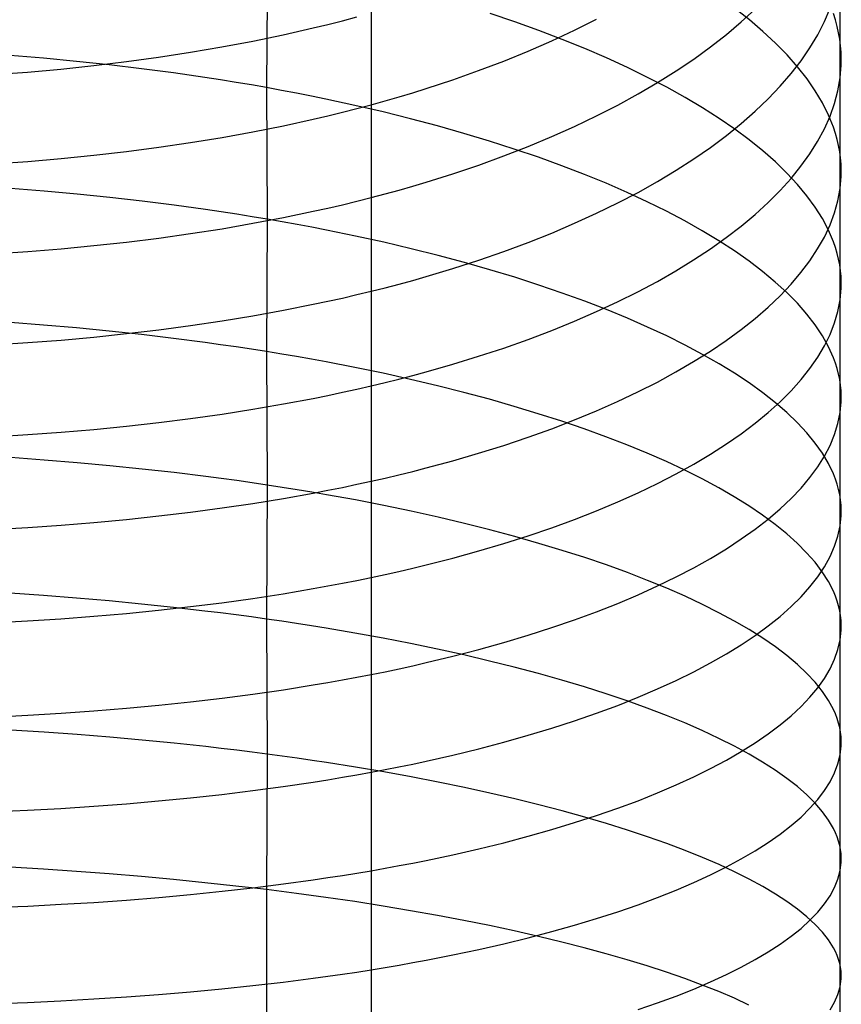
# Model space of a CAD drawing. Extents: x -383 to 1849, y -1185 to -529.
# Tile 357 of 656: x 253 to 265, y -993 to -979. Entities that reach past the tile are written whole.
import ezdxf

# ---------------------------------------------------------------- set-up
doc = ezdxf.new("R2010")
doc.units = 0
doc.layers.add('PREDEFINITO', color=7, linetype='CONTINUOUS')

msp = doc.modelspace()

# ---------------------------------------------------------------- linework, layer by layer
at = {"layer": 'PREDEFINITO'}
for p, q in [((265.286, -976.03, 655.637), (265.286, -979.225, 657.137)), ((257.053, -978.046, 670.243), (257.043, -979.921, 670.972)), ((258.545, -978.769, 641.791), (258.546, -980.09, 642.508)), ((260.614, -978.975, 667.872), (260.257, -978.854, 668.185)), ((263.986, -978.948, 662.67), (263.776, -978.784, 663.083)), ((263.87, -978.976, 649.14), (264.071, -978.792, 649.55)), ((265.066, -978.971, 653.28), (265.147, -978.78, 653.723)), ((265.225, -978.948, 657.811), (265.196, -978.856, 658.034)), ((257.712, -979.063, 641.544), (257.924, -979.012, 641.653)), ((257.924, -979.012, 641.653), (258.133, -978.959, 641.766)), ((258.133, -978.959, 641.766), (258.34, -978.904, 641.882)), ((260.96, -979.099, 667.549), (260.614, -978.975, 667.872)), ((261.471, -979.096, 645.054), (261.787, -978.938, 645.394)), ((263.656, -979.157, 648.735), (263.87, -978.976, 649.14)), ((264.181, -979.114, 662.252), (263.986, -978.948, 662.67)), ((264.97, -979.16, 652.839), (265.066, -978.971, 653.28)), ((265.25, -979.04, 657.587), (265.225, -978.948, 657.811)), ((257.283, -979.161, 641.335), (257.712, -979.063, 641.544)), ((261.296, -979.227, 667.214), (260.96, -979.099, 667.549)), ((261.144, -979.249, 644.723), (261.471, -979.096, 645.054)), ((264.362, -979.282, 661.827), (264.181, -979.114, 662.252)), ((265.27, -979.133, 657.362), (265.25, -979.04, 657.587)), ((265.286, -979.225, 657.137), (265.27, -979.133, 657.362)), ((256.401, -979.336, 640.956), (256.845, -979.252, 641.139)), ((256.845, -979.252, 641.139), (257.283, -979.161, 641.335)), ((260.804, -979.397, 644.403), (261.144, -979.249, 644.723)), ((261.62, -979.359, 666.87), (261.296, -979.227, 667.214)), ((263.428, -979.335, 648.337), (263.656, -979.157, 648.735)), ((264.528, -979.451, 661.399), (264.362, -979.282, 661.827)), ((264.857, -979.348, 652.4), (264.97, -979.16, 652.839)), ((265.298, -979.318, 656.912), (265.286, -979.225, 657.137)), ((265.286, -979.225, 657.137), (265.286, -980.843, 657.842)), ((255.491, -979.484, 640.631), (255.949, -979.413, 640.787)), ((255.949, -979.413, 640.787), (256.401, -979.336, 640.956)), ((260.454, -979.54, 644.093), (260.804, -979.397, 644.403)), ((261.933, -979.494, 666.516), (261.62, -979.359, 666.87)), ((263.186, -979.51, 647.945), (263.428, -979.335, 648.337)), ((264.73, -979.535, 651.965), (264.857, -979.348, 652.4)), ((265.305, -979.411, 656.687), (265.298, -979.318, 656.912)), ((265.308, -979.503, 656.462), (265.305, -979.411, 656.687)), ((253.833, -979.497, 672.039), (253.354, -979.457, 672.133)), ((254.308, -979.543, 671.931), (253.833, -979.497, 672.039)), ((254.779, -979.593, 671.808), (254.308, -979.543, 671.931)), ((254.557, -979.604, 640.358), (255.027, -979.547, 640.488)), ((255.027, -979.547, 640.488), (255.491, -979.484, 640.631)), ((260.093, -979.677, 643.793), (260.454, -979.54, 644.093)), ((262.234, -979.632, 666.153), (261.933, -979.494, 666.516)), ((262.932, -979.681, 647.561), (263.186, -979.51, 647.945)), ((264.679, -979.622, 660.965), (264.528, -979.451, 661.399)), ((264.587, -979.72, 651.533), (264.73, -979.535, 651.965)), ((265.307, -979.596, 656.237), (265.308, -979.503, 656.462)), ((253.123, -979.733, 640.049), (253.605, -979.697, 640.139)), ((253.605, -979.697, 640.139), (254.083, -979.654, 640.242)), ((254.083, -979.654, 640.242), (254.557, -979.604, 640.358)), ((255.244, -979.649, 671.671), (254.779, -979.593, 671.808)), ((255.704, -979.709, 671.518), (255.244, -979.649, 671.671)), ((256.157, -979.775, 671.351), (255.704, -979.709, 671.518)), ((259.722, -979.809, 643.506), (260.093, -979.677, 643.793)), ((262.523, -979.773, 665.78), (262.234, -979.632, 666.153)), ((262.665, -979.848, 647.184), (262.932, -979.681, 647.561)), ((264.429, -979.902, 651.105), (264.587, -979.72, 651.533)), ((264.815, -979.794, 660.528), (264.679, -979.622, 660.965)), ((265.292, -979.781, 655.786), (265.307, -979.596, 656.237)), ((256.381, -979.809, 671.262), (256.157, -979.775, 671.351)), ((256.604, -979.845, 671.169), (256.381, -979.809, 671.262)), ((256.824, -979.882, 671.072), (256.604, -979.845, 671.169)), ((259.34, -979.935, 643.23), (259.722, -979.809, 643.506)), ((262.385, -980.012, 646.814), (262.665, -979.848, 647.184)), ((262.799, -979.916, 665.4), (262.523, -979.773, 665.78)), ((264.934, -979.967, 660.087), (264.815, -979.794, 660.528)), ((265.26, -979.965, 655.335), (265.292, -979.781, 655.786)), ((257.043, -979.921, 670.972), (256.824, -979.882, 671.072)), ((257.259, -979.96, 670.868), (257.043, -979.921, 670.972)), ((257.043, -979.921, 670.972), (257.052, -981.813, 671.655)), ((257.474, -980.001, 670.76), (257.259, -979.96, 670.868)), ((257.687, -980.043, 670.648), (257.474, -980.001, 670.76)), ((258.948, -980.054, 642.967), (259.145, -979.995, 643.097)), ((259.145, -979.995, 643.097), (259.34, -979.935, 643.23)), ((263.063, -980.063, 665.012), (262.799, -979.916, 665.4)), ((264.257, -980.083, 650.681), (264.429, -979.902, 651.105)), ((265.038, -980.141, 659.642), (264.934, -979.967, 660.087)), ((265.211, -980.149, 654.885), (265.26, -979.965, 655.335)), ((257.897, -980.086, 670.533), (257.687, -980.043, 670.648)), ((258.312, -980.176, 670.293), (257.897, -980.086, 670.533)), ((258.546, -980.09, 642.508), (258.546, -981.425, 643.197)), ((258.546, -980.168, 642.716), (258.748, -980.112, 642.84)), ((258.748, -980.112, 642.84), (258.948, -980.054, 642.967)), ((262.093, -980.172, 646.453), (262.385, -980.012, 646.814)), ((263.314, -980.212, 664.616), (263.063, -980.063, 665.012)), ((264.071, -980.261, 650.262), (264.257, -980.083, 650.681)), ((265.125, -980.316, 659.195), (265.038, -980.141, 659.642)), ((257.925, -980.325, 642.364), (258.134, -980.274, 642.478)), ((258.134, -980.274, 642.478), (258.341, -980.222, 642.595)), ((258.718, -980.27, 670.039), (258.312, -980.176, 670.293)), ((258.341, -980.222, 642.595), (258.546, -980.168, 642.716)), ((259.115, -980.369, 669.772), (258.718, -980.27, 670.039)), ((261.788, -980.327, 646.101), (262.093, -980.172, 646.453)), ((263.551, -980.363, 664.213), (263.314, -980.212, 664.616)), ((263.87, -980.437, 649.849), (264.071, -980.261, 650.262)), ((265.146, -980.332, 654.437), (265.211, -980.149, 654.885)), ((257.284, -980.468, 642.043), (257.713, -980.374, 642.254)), ((257.713, -980.374, 642.254), (257.925, -980.325, 642.364)), ((259.502, -980.472, 669.491), (259.115, -980.369, 669.772)), ((261.472, -980.478, 645.759), (261.788, -980.327, 646.101)), ((263.775, -980.517, 663.803), (263.551, -980.363, 664.213)), ((265.065, -980.514, 653.99), (265.146, -980.332, 654.437)), ((265.196, -980.491, 658.746), (265.125, -980.316, 659.195)), ((256.403, -980.636, 641.66), (256.847, -980.555, 641.845)), ((256.847, -980.555, 641.845), (257.284, -980.468, 642.043)), ((259.88, -980.579, 669.199), (259.502, -980.472, 669.491)), ((261.144, -980.625, 645.425), (261.472, -980.478, 645.759)), ((263.656, -980.61, 649.441), (263.87, -980.437, 649.849)), ((263.984, -980.672, 663.387), (263.775, -980.517, 663.803)), ((264.968, -980.694, 653.545), (265.065, -980.514, 653.99)), ((265.225, -980.579, 658.521), (265.196, -980.491, 658.746)), ((255.493, -980.777, 641.331), (255.951, -980.71, 641.489)), ((255.951, -980.71, 641.489), (256.403, -980.636, 641.66)), ((260.248, -980.69, 668.895), (259.88, -980.579, 669.199)), ((260.605, -980.804, 668.579), (260.248, -980.69, 668.895)), ((260.805, -980.766, 645.102), (261.144, -980.625, 645.425)), ((263.428, -980.78, 649.039), (263.656, -980.61, 649.441)), ((264.18, -980.83, 662.966), (263.984, -980.672, 663.387)), ((264.856, -980.874, 653.103), (264.968, -980.694, 653.545)), ((265.25, -980.667, 658.295), (265.225, -980.579, 658.521)), ((265.27, -980.755, 658.069), (265.25, -980.667, 658.295)), ((254.561, -980.892, 641.056), (255.03, -980.838, 641.187)), ((255.03, -980.838, 641.187), (255.493, -980.777, 641.331)), ((260.455, -980.902, 644.79), (260.805, -980.766, 645.102)), ((260.952, -980.923, 668.252), (260.605, -980.804, 668.579)), ((263.186, -980.947, 648.644), (263.428, -980.78, 649.039)), ((264.361, -980.989, 662.539), (264.18, -980.83, 662.966)), ((265.286, -980.843, 657.842), (265.27, -980.755, 658.069)), ((265.298, -980.932, 657.615), (265.286, -980.843, 657.842)), ((265.286, -980.843, 657.842), (265.286, -982.471, 658.524)), ((253.128, -981.016, 640.744), (253.61, -980.981, 640.834)), ((253.61, -980.981, 640.834), (254.087, -980.94, 640.938)), ((254.087, -980.94, 640.938), (254.561, -980.892, 641.056)), ((260.094, -981.034, 644.489), (260.455, -980.902, 644.79)), ((261.288, -981.044, 667.915), (260.952, -980.923, 668.252)), ((262.932, -981.11, 648.256), (263.186, -980.947, 648.644)), ((264.527, -981.15, 662.107), (264.361, -980.989, 662.539)), ((264.728, -981.052, 652.664), (264.856, -980.874, 653.103)), ((265.305, -981.02, 657.388), (265.298, -980.932, 657.615)), ((259.722, -981.159, 644.199), (260.094, -981.034, 644.489)), ((261.613, -981.169, 667.567), (261.288, -981.044, 667.915)), ((262.665, -981.271, 647.876), (262.932, -981.11, 648.256)), ((264.586, -981.228, 652.229), (264.728, -981.052, 652.664)), ((265.308, -981.108, 657.161), (265.305, -981.02, 657.388)), ((265.307, -981.196, 656.934), (265.308, -981.108, 657.161)), ((259.145, -981.337, 643.787), (259.34, -981.279, 643.921)), ((259.34, -981.279, 643.921), (259.722, -981.159, 644.199)), ((261.926, -981.297, 667.21), (261.613, -981.169, 667.567)), ((262.385, -981.427, 647.504), (262.665, -981.271, 647.876)), ((264.428, -981.402, 651.797), (264.586, -981.228, 652.229)), ((264.678, -981.312, 661.67), (264.527, -981.15, 662.107)), ((265.292, -981.372, 656.48), (265.307, -981.196, 656.934)), ((253.842, -981.411, 672.73), (253.363, -981.372, 672.825)), ((254.317, -981.455, 672.621), (253.842, -981.411, 672.73)), ((258.748, -981.448, 643.527), (258.948, -981.394, 643.655)), ((258.948, -981.394, 643.655), (259.145, -981.337, 643.787)), ((262.227, -981.428, 666.844), (261.926, -981.297, 667.21)), ((264.256, -981.575, 651.37), (264.428, -981.402, 651.797)), ((264.813, -981.475, 661.23), (264.678, -981.312, 661.67)), ((265.26, -981.547, 656.026), (265.292, -981.372, 656.48)), ((254.788, -981.503, 672.497), (254.317, -981.455, 672.621)), ((255.253, -981.555, 672.359), (254.788, -981.503, 672.497)), ((255.713, -981.613, 672.205), (255.253, -981.555, 672.359)), ((258.134, -981.604, 643.163), (258.341, -981.553, 643.281)), ((258.341, -981.553, 643.281), (258.546, -981.502, 643.403)), ((258.546, -981.425, 643.197), (258.546, -982.773, 643.86)), ((258.546, -981.502, 643.403), (258.748, -981.448, 643.527)), ((262.093, -981.579, 647.14), (262.385, -981.427, 647.504)), ((262.517, -981.562, 666.468), (262.227, -981.428, 666.844)), ((262.794, -981.699, 666.085), (262.517, -981.562, 666.468)), ((264.933, -981.639, 660.785), (264.813, -981.475, 661.23)), ((265.211, -981.722, 655.572), (265.26, -981.547, 656.026)), ((256.166, -981.675, 672.036), (255.713, -981.613, 672.205)), ((256.391, -981.708, 671.947), (256.166, -981.675, 672.036)), ((257.284, -981.789, 642.724), (257.714, -981.699, 642.937)), ((257.714, -981.699, 642.937), (257.925, -981.652, 643.048)), ((257.925, -981.652, 643.048), (258.134, -981.604, 643.163)), ((261.788, -981.728, 646.785), (262.093, -981.579, 647.14)), ((263.058, -981.838, 665.693), (262.794, -981.699, 666.085)), ((264.069, -981.744, 650.948), (264.256, -981.575, 651.37)), ((265.037, -981.804, 660.338), (264.933, -981.639, 660.785)), ((256.613, -981.742, 671.853), (256.391, -981.708, 671.947)), ((256.834, -981.777, 671.756), (256.613, -981.742, 671.853)), ((257.052, -981.813, 671.655), (256.834, -981.777, 671.756)), ((256.847, -981.872, 642.525), (257.284, -981.789, 642.724)), ((257.052, -981.813, 671.655), (257.043, -983.717, 672.309)), ((257.269, -981.85, 671.55), (257.052, -981.813, 671.655)), ((261.472, -981.872, 646.439), (261.788, -981.728, 646.785)), ((263.309, -981.979, 665.293), (263.058, -981.838, 665.693)), ((263.869, -981.912, 650.531), (264.069, -981.744, 650.948)), ((265.124, -981.97, 659.888), (265.037, -981.804, 660.338)), ((265.146, -981.896, 655.12), (265.211, -981.722, 655.572)), ((255.951, -982.019, 642.166), (256.403, -981.949, 642.339)), ((256.403, -981.949, 642.339), (256.847, -981.872, 642.525)), ((257.484, -981.889, 671.442), (257.269, -981.85, 671.55)), ((257.696, -981.929, 671.329), (257.484, -981.889, 671.442)), ((257.907, -981.97, 671.214), (257.696, -981.929, 671.329)), ((258.321, -982.055, 670.972), (257.907, -981.97, 671.214)), ((261.144, -982.012, 646.103), (261.472, -981.872, 646.439)), ((263.546, -982.123, 664.887), (263.309, -981.979, 665.293)), ((263.654, -982.077, 650.12), (263.869, -981.912, 650.531)), ((265.065, -982.069, 654.67), (265.146, -981.896, 655.12)), ((265.195, -982.137, 659.435), (265.124, -981.97, 659.888)), ((255.03, -982.142, 641.861), (255.493, -982.084, 642.007)), ((255.493, -982.084, 642.007), (255.951, -982.019, 642.166)), ((258.727, -982.144, 670.716), (258.321, -982.055, 670.972)), ((260.805, -982.147, 645.778), (261.144, -982.012, 646.103)), ((263.426, -982.239, 649.715), (263.654, -982.077, 650.12)), ((263.771, -982.269, 664.474), (263.546, -982.123, 664.887)), ((264.968, -982.241, 654.222), (265.065, -982.069, 654.67)), ((253.61, -982.278, 641.506), (254.088, -982.239, 641.611)), ((254.088, -982.239, 641.611), (254.561, -982.193, 641.729)), ((254.561, -982.193, 641.729), (255.03, -982.142, 641.861)), ((259.124, -982.237, 670.448), (258.727, -982.144, 670.716)), ((259.511, -982.334, 670.166), (259.124, -982.237, 670.448)), ((260.455, -982.277, 645.463), (260.805, -982.147, 645.778)), ((263.185, -982.398, 649.317), (263.426, -982.239, 649.715)), ((263.981, -982.416, 664.054), (263.771, -982.269, 664.474)), ((264.856, -982.412, 653.776), (264.968, -982.241, 654.222)), ((265.224, -982.22, 659.208), (265.195, -982.137, 659.435)), ((265.249, -982.304, 658.98), (265.224, -982.22, 659.208)), ((253.129, -982.311, 641.415), (253.61, -982.278, 641.506)), ((259.889, -982.435, 669.872), (259.511, -982.334, 670.166)), ((259.722, -982.522, 644.867), (260.094, -982.402, 645.159)), ((260.094, -982.402, 645.159), (260.455, -982.277, 645.463)), ((262.931, -982.554, 648.925), (263.185, -982.398, 649.317)), ((264.728, -982.581, 653.333), (264.856, -982.412, 653.776)), ((265.27, -982.387, 658.753), (265.249, -982.304, 658.98)), ((265.286, -982.471, 658.524), (265.27, -982.387, 658.753)), ((259.34, -982.637, 644.586), (259.722, -982.522, 644.867)), ((260.256, -982.54, 669.566), (259.889, -982.435, 669.872)), ((260.613, -982.648, 669.249), (260.256, -982.54, 669.566)), ((264.177, -982.565, 663.629), (263.981, -982.416, 664.054)), ((265.297, -982.555, 658.296), (265.286, -982.471, 658.524)), ((265.286, -982.471, 658.524), (265.286, -985.773, 659.77)), ((258.948, -982.746, 644.319), (259.145, -982.692, 644.451)), ((259.145, -982.692, 644.451), (259.34, -982.637, 644.586)), ((260.96, -982.76, 668.92), (260.613, -982.648, 669.249)), ((262.663, -982.707, 648.542), (262.931, -982.554, 648.925)), ((264.358, -982.716, 663.199), (264.177, -982.565, 663.629)), ((264.585, -982.749, 652.895), (264.728, -982.581, 653.333)), ((265.305, -982.638, 658.067), (265.297, -982.555, 658.296)), ((265.308, -982.722, 657.838), (265.305, -982.638, 658.067)), ((258.546, -982.773, 643.86), (258.546, -984.134, 644.497)), ((258.546, -982.849, 644.064), (258.748, -982.798, 644.19)), ((258.748, -982.798, 644.19), (258.948, -982.746, 644.319)), ((261.295, -982.875, 668.581), (260.96, -982.76, 668.92)), ((262.384, -982.856, 648.167), (262.663, -982.707, 648.542)), ((264.525, -982.869, 662.763), (264.358, -982.716, 663.199)), ((264.428, -982.914, 652.46), (264.585, -982.749, 652.895)), ((265.292, -982.972, 657.151), (265.307, -982.805, 657.609)), ((265.307, -982.805, 657.609), (265.308, -982.722, 657.838)), ((257.925, -982.992, 643.707), (258.134, -982.946, 643.822)), ((258.134, -982.946, 643.822), (258.341, -982.898, 643.942)), ((258.341, -982.898, 643.942), (258.546, -982.849, 644.064)), ((261.62, -982.992, 668.232), (261.295, -982.875, 668.581)), ((262.091, -983.001, 647.8), (262.384, -982.856, 648.167)), ((264.256, -983.078, 652.029), (264.428, -982.914, 652.46)), ((264.676, -983.022, 662.323), (264.525, -982.869, 662.763)), ((265.26, -983.139, 656.694), (265.292, -982.972, 657.151)), ((257.284, -983.122, 643.38), (257.713, -983.037, 643.594)), ((257.713, -983.037, 643.594), (257.925, -982.992, 643.707)), ((261.932, -983.113, 667.873), (261.62, -982.992, 668.232)), ((261.787, -983.142, 647.442), (262.091, -983.001, 647.8)), ((262.233, -983.237, 667.504), (261.932, -983.113, 667.873)), ((264.069, -983.24, 651.603), (264.256, -983.078, 652.029)), ((264.812, -983.177, 661.879), (264.676, -983.022, 662.323)), ((256.403, -983.275, 642.991), (256.847, -983.202, 643.179)), ((256.847, -983.202, 643.179), (257.284, -983.122, 643.38)), ((261.471, -983.28, 647.093), (261.787, -983.142, 647.442)), ((262.522, -983.363, 667.127), (262.233, -983.237, 667.504)), ((263.869, -983.399, 651.183), (264.069, -983.24, 651.603)), ((264.932, -983.333, 661.431), (264.812, -983.177, 661.879)), ((265.211, -983.305, 656.237), (265.26, -983.139, 656.694)), ((253.837, -983.336, 673.394), (253.358, -983.299, 673.489)), ((254.311, -983.377, 673.283), (253.837, -983.336, 673.394)), ((254.781, -983.423, 673.158), (254.311, -983.377, 673.283)), ((255.03, -983.458, 642.51), (255.493, -983.403, 642.657)), ((255.493, -983.403, 642.657), (255.951, -983.342, 642.818)), ((255.951, -983.342, 642.818), (256.403, -983.275, 642.991)), ((261.143, -983.413, 646.755), (261.471, -983.28, 647.093)), ((262.799, -983.492, 666.741), (262.522, -983.363, 667.127)), ((263.654, -983.556, 650.769), (263.869, -983.399, 651.183)), ((265.036, -983.489, 660.98), (264.932, -983.333, 661.431)), ((265.146, -983.47, 655.781), (265.211, -983.305, 656.237)), ((254.087, -983.55, 642.258), (254.561, -983.507, 642.377)), ((254.561, -983.507, 642.377), (255.03, -983.458, 642.51)), ((255.246, -983.473, 673.019), (254.781, -983.423, 673.158)), ((255.705, -983.527, 672.864), (255.246, -983.473, 673.019)), ((256.158, -983.586, 672.694), (255.705, -983.527, 672.864)), ((260.454, -983.665, 646.109), (260.804, -983.541, 646.426)), ((260.804, -983.541, 646.426), (261.143, -983.413, 646.755)), ((263.062, -983.623, 666.347), (262.799, -983.492, 666.741)), ((265.124, -983.646, 660.527), (265.036, -983.489, 660.98)), ((265.065, -983.634, 655.327), (265.146, -983.47, 655.781)), ((253.128, -983.619, 642.061), (253.61, -983.587, 642.153)), ((253.61, -983.587, 642.153), (254.087, -983.55, 642.258)), ((256.382, -983.617, 672.603), (256.158, -983.586, 672.694)), ((256.605, -983.649, 672.509), (256.382, -983.617, 672.603)), ((256.825, -983.682, 672.411), (256.605, -983.649, 672.509)), ((257.043, -983.717, 672.309), (256.825, -983.682, 672.411)), ((260.093, -983.784, 645.803), (260.454, -983.665, 646.109)), ((263.313, -983.756, 665.946), (263.062, -983.623, 666.347)), ((263.426, -983.71, 650.361), (263.654, -983.556, 650.769)), ((264.969, -983.798, 654.875), (265.065, -983.634, 655.327)), ((265.195, -983.804, 660.071), (265.124, -983.646, 660.527)), ((257.26, -983.752, 672.204), (257.043, -983.717, 672.309)), ((257.043, -983.717, 672.309), (257.053, -985.635, 672.917)), ((257.475, -983.789, 672.094), (257.26, -983.752, 672.204)), ((257.687, -983.826, 671.982), (257.475, -983.789, 672.094)), ((257.898, -983.865, 671.865), (257.687, -983.826, 671.982)), ((259.722, -983.899, 645.508), (260.093, -983.784, 645.803)), ((263.185, -983.861, 649.959), (263.426, -983.71, 650.361)), ((263.55, -983.891, 665.537), (263.313, -983.756, 665.946)), ((264.856, -983.96, 654.426), (264.969, -983.798, 654.875)), ((265.224, -983.883, 659.842), (265.195, -983.804, 660.071)), ((258.312, -983.945, 671.621), (257.898, -983.865, 671.865)), ((258.718, -984.029, 671.364), (258.312, -983.945, 671.621)), ((259.34, -984.008, 645.226), (259.722, -983.899, 645.508)), ((262.931, -984.009, 649.565), (263.185, -983.861, 649.959)), ((263.774, -984.029, 665.122), (263.55, -983.891, 665.537)), ((264.729, -984.12, 653.98), (264.856, -983.96, 654.426)), ((265.249, -983.962, 659.613), (265.224, -983.883, 659.842)), ((265.27, -984.041, 659.383), (265.249, -983.962, 659.613)), ((259.114, -984.117, 671.093), (258.718, -984.029, 671.364)), ((258.947, -984.111, 644.956), (259.145, -984.06, 645.089)), ((259.145, -984.06, 645.089), (259.34, -984.008, 645.226)), ((262.663, -984.154, 649.179), (262.931, -984.009, 649.565)), ((263.984, -984.168, 664.7), (263.774, -984.029, 665.122)), ((265.286, -984.12, 659.153), (265.27, -984.041, 659.383)), ((258.341, -984.256, 644.576), (258.546, -984.209, 644.699)), ((258.546, -984.134, 644.497), (258.546, -985.506, 645.107)), ((258.546, -984.209, 644.699), (258.748, -984.161, 644.826)), ((258.748, -984.161, 644.826), (258.947, -984.111, 644.956)), ((259.502, -984.209, 670.81), (259.114, -984.117, 671.093)), ((259.879, -984.304, 670.514), (259.502, -984.209, 670.81)), ((262.384, -984.296, 648.801), (262.663, -984.154, 649.179)), ((264.179, -984.308, 664.273), (263.984, -984.168, 664.7)), ((264.586, -984.279, 653.537), (264.729, -984.12, 653.98)), ((265.298, -984.199, 658.923), (265.286, -984.12, 659.153)), ((265.305, -984.278, 658.693), (265.298, -984.199, 658.923)), ((257.284, -984.469, 644.01), (257.713, -984.389, 644.226)), ((257.713, -984.389, 644.226), (257.925, -984.346, 644.339)), ((257.925, -984.346, 644.339), (258.134, -984.302, 644.456)), ((258.134, -984.302, 644.456), (258.341, -984.256, 644.576)), ((260.247, -984.403, 670.206), (259.879, -984.304, 670.514)), ((262.091, -984.434, 648.431), (262.384, -984.296, 648.801)), ((264.36, -984.451, 663.84), (264.179, -984.308, 664.273)), ((264.429, -984.437, 653.099), (264.586, -984.279, 653.537)), ((265.308, -984.357, 658.462), (265.305, -984.278, 658.693)), ((265.307, -984.437, 658.232), (265.308, -984.357, 658.462)), ((256.847, -984.545, 643.807), (257.284, -984.469, 644.01)), ((260.604, -984.505, 669.886), (260.247, -984.403, 670.206)), ((260.951, -984.61, 669.555), (260.604, -984.505, 669.886)), ((261.787, -984.568, 648.07), (262.091, -984.434, 648.431)), ((264.257, -984.592, 652.665), (264.429, -984.437, 653.099)), ((264.527, -984.594, 663.402), (264.36, -984.451, 663.84)), ((265.292, -984.594, 657.771), (265.307, -984.437, 658.232)), ((255.951, -984.678, 643.443), (256.403, -984.614, 643.618)), ((256.403, -984.614, 643.618), (256.847, -984.545, 643.807)), ((261.287, -984.718, 669.214), (260.951, -984.61, 669.555)), ((261.471, -984.699, 647.719), (261.787, -984.568, 648.07)), ((264.07, -984.745, 652.236), (264.257, -984.592, 652.665)), ((264.678, -984.739, 662.959), (264.527, -984.594, 663.402)), ((265.26, -984.752, 657.31), (265.292, -984.594, 657.771)), ((254.561, -984.835, 643), (255.03, -984.788, 643.134)), ((255.03, -984.788, 643.134), (255.494, -984.736, 643.281)), ((255.494, -984.736, 643.281), (255.951, -984.678, 643.443)), ((261.143, -984.825, 647.378), (261.471, -984.699, 647.719)), ((261.611, -984.829, 668.862), (261.287, -984.718, 669.214)), ((263.87, -984.897, 651.812), (264.07, -984.745, 652.236)), ((264.813, -984.885, 662.513), (264.678, -984.739, 662.959)), ((265.212, -984.909, 656.85), (265.26, -984.752, 657.31)), ((253.129, -984.94, 642.681), (253.61, -984.91, 642.773)), ((253.61, -984.91, 642.773), (254.088, -984.875, 642.879)), ((254.088, -984.875, 642.879), (254.561, -984.835, 643)), ((260.454, -985.065, 646.727), (260.804, -984.947, 647.047)), ((260.804, -984.947, 647.047), (261.143, -984.825, 647.378)), ((261.924, -984.943, 668.501), (261.611, -984.829, 668.862)), ((262.226, -985.059, 668.13), (261.924, -984.943, 668.501)), ((263.655, -985.045, 651.394), (263.87, -984.897, 651.812)), ((264.933, -985.031, 662.062), (264.813, -984.885, 662.513)), ((265.147, -985.065, 656.391), (265.212, -984.909, 656.85)), ((260.093, -985.178, 646.418), (260.454, -985.065, 646.727)), ((262.515, -985.178, 667.75), (262.226, -985.059, 668.13)), ((263.427, -985.191, 650.983), (263.655, -985.045, 651.394)), ((265.037, -985.179, 661.609), (264.933, -985.031, 662.062)), ((265.066, -985.22, 655.934), (265.147, -985.065, 656.391)), ((253.845, -985.276, 674.009), (253.366, -985.24, 674.105)), ((259.722, -985.286, 646.121), (260.093, -985.178, 646.418)), ((262.792, -985.299, 667.362), (262.515, -985.178, 667.75)), ((263.186, -985.335, 650.578), (263.427, -985.191, 650.983)), ((264.97, -985.374, 655.479), (265.066, -985.22, 655.934)), ((265.124, -985.327, 661.152), (265.037, -985.179, 661.609)), ((254.32, -985.315, 673.898), (253.845, -985.276, 674.009)), ((254.79, -985.358, 673.772), (254.32, -985.315, 673.898)), ((255.255, -985.405, 673.631), (254.79, -985.358, 673.772)), ((259.34, -985.39, 645.837), (259.722, -985.286, 646.121)), ((263.056, -985.422, 666.965), (262.792, -985.299, 667.362)), ((262.932, -985.475, 650.181), (263.186, -985.335, 650.578)), ((264.857, -985.527, 655.027), (264.97, -985.374, 655.479)), ((265.195, -985.475, 660.693), (265.124, -985.327, 661.152)), ((255.714, -985.457, 673.475), (255.255, -985.405, 673.631)), ((256.167, -985.512, 673.304), (255.714, -985.457, 673.475)), ((256.391, -985.541, 673.213), (256.167, -985.512, 673.304)), ((258.546, -985.506, 645.107), (258.545, -986.891, 645.69)), ((258.748, -985.535, 645.434), (258.947, -985.488, 645.565)), ((258.947, -985.488, 645.565), (259.145, -985.439, 645.699)), ((259.145, -985.439, 645.699), (259.34, -985.39, 645.837)), ((262.665, -985.613, 649.791), (262.932, -985.475, 650.181)), ((263.307, -985.548, 666.561), (263.056, -985.422, 666.965)), ((265.224, -985.55, 660.463), (265.195, -985.475, 660.693)), ((256.614, -985.572, 673.118), (256.391, -985.541, 673.213)), ((256.834, -985.603, 673.019), (256.614, -985.572, 673.118)), ((257.053, -985.635, 672.917), (256.834, -985.603, 673.019)), ((257.053, -985.635, 672.917), (257.043, -987.563, 673.494)), ((257.269, -985.669, 672.81), (257.053, -985.635, 672.917)), ((258.134, -985.669, 645.061), (258.341, -985.625, 645.182)), ((258.341, -985.625, 645.182), (258.545, -985.581, 645.306)), ((258.545, -985.581, 645.306), (258.748, -985.535, 645.434)), ((262.385, -985.747, 649.409), (262.665, -985.613, 649.791)), ((263.545, -985.675, 666.15), (263.307, -985.548, 666.561)), ((264.73, -985.679, 654.579), (264.857, -985.527, 655.027)), ((265.249, -985.624, 660.233), (265.224, -985.55, 660.463)), ((265.27, -985.699, 660.002), (265.249, -985.624, 660.233)), ((257.484, -985.703, 672.7), (257.269, -985.669, 672.81)), ((257.284, -985.827, 644.612), (257.713, -985.751, 644.83)), ((257.696, -985.738, 672.587), (257.484, -985.703, 672.7)), ((257.907, -985.774, 672.47), (257.696, -985.738, 672.587)), ((257.713, -985.751, 644.83), (257.925, -985.71, 644.944)), ((258.321, -985.85, 672.224), (257.907, -985.774, 672.47)), ((257.925, -985.71, 644.944), (258.134, -985.669, 645.061)), ((262.093, -985.878, 649.037), (262.385, -985.747, 649.409)), ((263.769, -985.804, 665.732), (263.545, -985.675, 666.15)), ((263.979, -985.935, 665.308), (263.769, -985.804, 665.732)), ((264.587, -985.829, 654.133), (264.73, -985.679, 654.579)), ((265.286, -985.773, 659.77), (265.27, -985.699, 660.002)), ((265.286, -985.773, 659.77), (265.285, -987.443, 660.346)), ((265.297, -985.848, 659.539), (265.286, -985.773, 659.77)), ((256.402, -985.964, 644.218), (256.847, -985.899, 644.408)), ((256.847, -985.899, 644.408), (257.284, -985.827, 644.612)), ((258.727, -985.929, 671.965), (258.321, -985.85, 672.224)), ((259.123, -986.012, 671.693), (258.727, -985.929, 671.965)), ((261.788, -986.006, 648.673), (262.093, -985.878, 649.037)), ((264.175, -986.067, 664.877), (263.979, -985.935, 665.308)), ((264.429, -985.978, 653.692), (264.587, -985.829, 654.133)), ((265.305, -985.923, 659.307), (265.297, -985.848, 659.539)), ((265.308, -985.997, 659.075), (265.305, -985.923, 659.307)), ((255.03, -986.129, 643.73), (255.493, -986.079, 643.879)), ((255.493, -986.079, 643.879), (255.951, -986.025, 644.041)), ((255.951, -986.025, 644.041), (256.402, -985.964, 644.218)), ((259.51, -986.098, 671.408), (259.123, -986.012, 671.693)), ((261.472, -986.129, 648.319), (261.788, -986.006, 648.673)), ((264.356, -986.201, 664.442), (264.175, -986.067, 664.877)), ((264.257, -986.124, 653.255), (264.429, -985.978, 653.692)), ((265.292, -986.22, 658.379), (265.307, -986.072, 658.843)), ((265.307, -986.072, 658.843), (265.308, -985.997, 659.075)), ((253.61, -986.244, 643.367), (254.087, -986.211, 643.474)), ((254.087, -986.211, 643.474), (254.561, -986.173, 643.595)), ((254.561, -986.173, 643.595), (255.03, -986.129, 643.73)), ((259.887, -986.187, 671.11), (259.51, -986.098, 671.408)), ((260.255, -986.279, 670.8), (259.887, -986.187, 671.11)), ((261.144, -986.249, 647.975), (261.472, -986.129, 648.319)), ((264.071, -986.269, 652.824), (264.257, -986.124, 653.255)), ((264.523, -986.335, 664.001), (264.356, -986.201, 664.442)), ((265.26, -986.369, 657.915), (265.292, -986.22, 658.379)), ((253.128, -986.271, 643.274), (253.61, -986.244, 643.367)), ((260.612, -986.375, 670.479), (260.255, -986.279, 670.8)), ((260.455, -986.476, 647.319), (260.805, -986.365, 647.641)), ((260.958, -986.474, 670.146), (260.612, -986.375, 670.479)), ((260.805, -986.365, 647.641), (261.144, -986.249, 647.975)), ((263.87, -986.411, 652.398), (264.071, -986.269, 652.824)), ((264.674, -986.471, 663.556), (264.523, -986.335, 664.001)), ((265.211, -986.516, 657.452), (265.26, -986.369, 657.915)), ((260.094, -986.583, 647.008), (260.455, -986.476, 647.319)), ((261.294, -986.575, 669.802), (260.958, -986.474, 670.146)), ((263.656, -986.552, 651.977), (263.87, -986.411, 652.398)), ((264.81, -986.608, 663.106), (264.674, -986.471, 663.556)), ((265.146, -986.664, 656.99), (265.211, -986.516, 657.452)), ((259.722, -986.686, 646.709), (260.094, -986.583, 647.008)), ((261.618, -986.679, 669.449), (261.294, -986.575, 669.802)), ((263.428, -986.69, 651.563), (263.656, -986.552, 651.977)), ((264.931, -986.746, 662.653), (264.81, -986.608, 663.106)), ((259.145, -986.831, 646.283), (259.34, -986.784, 646.422)), ((259.34, -986.784, 646.422), (259.722, -986.686, 646.709)), ((261.931, -986.785, 669.085), (261.618, -986.679, 669.449)), ((262.232, -986.894, 668.712), (261.931, -986.785, 669.085)), ((263.186, -986.825, 651.156), (263.428, -986.69, 651.563)), ((265.035, -986.885, 662.196), (264.931, -986.746, 662.653)), ((265.065, -986.81, 656.53), (265.146, -986.664, 656.99)), ((258.545, -986.891, 645.69), (258.546, -988.287, 646.244)), ((258.545, -986.965, 645.887), (258.747, -986.921, 646.016)), ((258.747, -986.921, 646.016), (258.947, -986.877, 646.148)), ((258.947, -986.877, 646.148), (259.145, -986.831, 646.283)), ((262.521, -987.006, 668.33), (262.232, -986.894, 668.712)), ((262.932, -986.957, 650.757), (263.186, -986.825, 651.156)), ((264.969, -986.955, 656.072), (265.065, -986.81, 656.53)), ((265.123, -987.024, 661.737), (265.035, -986.885, 662.196)), ((257.924, -987.087, 645.522), (258.133, -987.048, 645.64)), ((258.133, -987.048, 645.64), (258.34, -987.007, 645.762)), ((258.34, -987.007, 645.762), (258.545, -986.965, 645.887)), ((262.797, -987.119, 667.94), (262.521, -987.006, 668.33)), ((262.665, -987.087, 650.365), (262.932, -986.957, 650.757)), ((264.856, -987.099, 655.616), (264.969, -986.955, 656.072)), ((265.194, -987.163, 661.275), (265.123, -987.024, 661.737)), ((253.834, -987.225, 674.592), (253.355, -987.192, 674.688)), ((254.309, -987.262, 674.48), (253.834, -987.225, 674.592)), ((256.845, -987.265, 644.982), (257.283, -987.198, 645.188)), ((257.283, -987.198, 645.188), (257.712, -987.125, 645.407)), ((257.712, -987.125, 645.407), (257.924, -987.087, 645.522)), ((262.093, -987.337, 649.606), (262.385, -987.213, 649.981)), ((262.385, -987.213, 649.981), (262.665, -987.087, 650.365)), ((263.061, -987.234, 667.541), (262.797, -987.119, 667.94)), ((264.729, -987.242, 655.164), (264.856, -987.099, 655.616)), ((265.223, -987.233, 661.044), (265.194, -987.163, 661.275)), ((254.779, -987.302, 674.354), (254.309, -987.262, 674.48)), ((255.244, -987.347, 674.212), (254.779, -987.302, 674.354)), ((255.704, -987.395, 674.056), (255.244, -987.347, 674.212)), ((255.949, -987.383, 644.613), (256.401, -987.327, 644.791)), ((256.401, -987.327, 644.791), (256.845, -987.265, 644.982)), ((261.788, -987.457, 649.241), (262.093, -987.337, 649.606)), ((263.312, -987.352, 667.134), (263.061, -987.234, 667.541)), ((263.549, -987.471, 666.721), (263.312, -987.352, 667.134)), ((264.586, -987.384, 654.716), (264.729, -987.242, 655.164)), ((265.248, -987.303, 660.811), (265.223, -987.233, 661.044)), ((265.269, -987.373, 660.579), (265.248, -987.303, 660.811)), ((254.557, -987.523, 644.164), (255.027, -987.481, 644.3)), ((255.027, -987.481, 644.3), (255.491, -987.435, 644.45)), ((255.491, -987.435, 644.45), (255.949, -987.383, 644.613)), ((256.157, -987.447, 673.884), (255.704, -987.395, 674.056)), ((256.381, -987.475, 673.792), (256.157, -987.447, 673.884)), ((256.604, -987.503, 673.696), (256.381, -987.475, 673.792)), ((256.824, -987.532, 673.597), (256.604, -987.503, 673.696)), ((261.472, -987.573, 648.885), (261.788, -987.457, 649.241)), ((263.773, -987.591, 666.3), (263.549, -987.471, 666.721)), ((264.429, -987.524, 654.271), (264.586, -987.384, 654.716)), ((265.285, -987.443, 660.346), (265.269, -987.373, 660.579)), ((265.297, -987.513, 660.113), (265.285, -987.443, 660.346)), ((265.285, -987.443, 660.346), (265.285, -989.123, 660.885)), ((253.124, -987.615, 643.842), (253.605, -987.589, 643.936)), ((253.605, -987.589, 643.936), (254.083, -987.558, 644.043)), ((254.083, -987.558, 644.043), (254.557, -987.523, 644.164)), ((257.043, -987.563, 673.494), (256.824, -987.532, 673.597)), ((257.26, -987.594, 673.387), (257.043, -987.563, 673.494)), ((257.043, -987.563, 673.494), (257.053, -989.504, 674.026)), ((257.474, -987.626, 673.276), (257.26, -987.594, 673.387)), ((257.687, -987.659, 673.162), (257.474, -987.626, 673.276)), ((261.144, -987.686, 648.539), (261.472, -987.573, 648.885)), ((263.983, -987.714, 665.874), (263.773, -987.591, 666.3)), ((264.257, -987.662, 653.831), (264.429, -987.524, 654.271)), ((265.304, -987.583, 659.88), (265.297, -987.513, 660.113)), ((265.307, -987.653, 659.646), (265.304, -987.583, 659.88)), ((257.898, -987.693, 673.044), (257.687, -987.659, 673.162)), ((258.312, -987.764, 672.797), (257.898, -987.693, 673.044)), ((258.718, -987.838, 672.536), (258.312, -987.764, 672.797)), ((260.805, -987.795, 648.203), (261.144, -987.686, 648.539)), ((264.178, -987.837, 665.441), (263.983, -987.714, 665.874)), ((264.07, -987.798, 653.396), (264.257, -987.662, 653.831)), ((265.291, -987.862, 658.946), (265.306, -987.722, 659.413)), ((265.306, -987.722, 659.413), (265.307, -987.653, 659.646)), ((259.115, -987.915, 672.262), (258.718, -987.838, 672.536)), ((259.503, -987.995, 671.975), (259.115, -987.915, 672.262)), ((260.094, -988.001, 647.566), (260.455, -987.9, 647.879)), ((260.455, -987.9, 647.879), (260.805, -987.795, 648.203)), ((263.655, -988.064, 652.544), (263.87, -987.932, 652.967)), ((263.87, -987.932, 652.967), (264.07, -987.798, 653.396)), ((264.36, -987.962, 665.003), (264.178, -987.837, 665.441)), ((265.26, -988.001, 658.479), (265.291, -987.862, 658.946)), ((259.88, -988.079, 671.675), (259.503, -987.995, 671.975)), ((259.722, -988.097, 647.265), (260.094, -988.001, 647.566)), ((263.427, -988.194, 652.127), (263.655, -988.064, 652.544)), ((264.526, -988.088, 664.56), (264.36, -987.962, 665.003)), ((265.211, -988.14, 658.013), (265.26, -988.001, 658.479)), ((259.145, -988.234, 646.838), (259.34, -988.189, 646.977)), ((259.34, -988.189, 646.977), (259.722, -988.097, 647.265)), ((260.248, -988.166, 671.363), (259.88, -988.079, 671.675)), ((260.606, -988.255, 671.039), (260.248, -988.166, 671.363)), ((263.186, -988.322, 651.717), (263.427, -988.194, 652.127)), ((264.677, -988.215, 664.112), (264.526, -988.088, 664.56)), ((264.813, -988.343, 663.66), (264.677, -988.215, 664.112)), ((265.146, -988.278, 657.548), (265.211, -988.14, 658.013)), ((258.546, -988.287, 646.244), (258.545, -989.692, 646.772)), ((258.546, -988.36, 646.439), (258.748, -988.319, 646.569)), ((258.748, -988.319, 646.569), (258.948, -988.277, 646.702)), ((258.948, -988.277, 646.702), (259.145, -988.234, 646.838)), ((260.952, -988.347, 670.704), (260.606, -988.255, 671.039)), ((261.288, -988.442, 670.358), (260.952, -988.347, 670.704)), ((262.932, -988.446, 651.314), (263.186, -988.322, 651.717)), ((264.932, -988.472, 663.204), (264.813, -988.343, 663.66)), ((265.066, -988.415, 657.085), (265.146, -988.278, 657.548)), ((257.713, -988.51, 645.957), (257.925, -988.475, 646.072)), ((257.925, -988.475, 646.072), (258.134, -988.438, 646.191)), ((258.134, -988.438, 646.191), (258.341, -988.399, 646.314)), ((258.341, -988.399, 646.314), (258.546, -988.36, 646.439)), ((261.613, -988.539, 670.002), (261.288, -988.442, 670.358)), ((262.665, -988.568, 650.919), (262.932, -988.446, 651.314)), ((265.036, -988.602, 662.745), (264.932, -988.472, 663.204)), ((264.969, -988.551, 656.625), (265.066, -988.415, 657.085)), ((256.402, -988.7, 645.337), (256.847, -988.642, 645.529)), ((256.847, -988.642, 645.529), (257.284, -988.578, 645.736)), ((257.284, -988.578, 645.736), (257.713, -988.51, 645.957)), ((261.926, -988.638, 669.636), (261.613, -988.539, 670.002)), ((262.228, -988.74, 669.26), (261.926, -988.638, 669.636)), ((262.385, -988.687, 650.533), (262.665, -988.568, 650.919)), ((264.857, -988.686, 656.166), (264.969, -988.551, 656.625)), ((265.124, -988.732, 662.283), (265.036, -988.602, 662.745)), ((255.493, -988.801, 644.993), (255.951, -988.753, 645.158)), ((255.951, -988.753, 645.158), (256.402, -988.7, 645.337)), ((262.093, -988.804, 650.155), (262.385, -988.687, 650.533)), ((262.517, -988.844, 668.875), (262.228, -988.74, 669.26)), ((264.729, -988.82, 655.712), (264.857, -988.686, 656.166)), ((265.195, -988.862, 661.819), (265.124, -988.732, 662.283)), ((253.609, -988.945, 644.476), (254.087, -988.917, 644.584)), ((254.087, -988.917, 644.584), (254.56, -988.883, 644.706)), ((254.56, -988.883, 644.706), (255.029, -988.845, 644.843)), ((255.029, -988.845, 644.843), (255.493, -988.801, 644.993)), ((261.472, -989.026, 649.428), (261.788, -988.916, 649.787)), ((261.788, -988.916, 649.787), (262.093, -988.804, 650.155)), ((262.794, -988.95, 668.482), (262.517, -988.844, 668.875)), ((264.587, -988.953, 655.26), (264.729, -988.82, 655.712)), ((265.224, -988.927, 661.586), (265.195, -988.862, 661.819)), ((253.128, -988.969, 644.382), (253.609, -988.945, 644.476)), ((261.144, -989.132, 649.079), (261.472, -989.026, 649.428)), ((263.058, -989.057, 668.08), (262.794, -988.95, 668.482)), ((263.309, -989.167, 667.671), (263.058, -989.057, 668.08)), ((264.429, -989.084, 654.813), (264.587, -988.953, 655.26)), ((265.249, -988.992, 661.352), (265.224, -988.927, 661.586)), ((265.269, -989.058, 661.119), (265.249, -988.992, 661.352)), ((265.285, -989.123, 660.885), (265.269, -989.058, 661.119)), ((253.842, -989.189, 675.129), (253.363, -989.158, 675.226)), ((254.317, -989.223, 675.017), (253.842, -989.189, 675.129)), ((260.805, -989.234, 648.742), (261.144, -989.132, 649.079)), ((263.546, -989.278, 667.255), (263.309, -989.167, 667.671)), ((264.257, -989.213, 654.371), (264.429, -989.084, 654.813)), ((265.297, -989.188, 660.65), (265.285, -989.123, 660.885)), ((265.285, -989.123, 660.885), (265.286, -992.513, 661.866)), ((265.305, -989.254, 660.416), (265.297, -989.188, 660.65)), ((254.788, -989.262, 674.889), (254.317, -989.223, 675.017)), ((255.253, -989.303, 674.747), (254.788, -989.262, 674.889)), ((255.713, -989.348, 674.59), (255.253, -989.303, 674.747)), ((256.167, -989.397, 674.417), (255.713, -989.348, 674.59)), ((260.094, -989.428, 648.1), (260.455, -989.333, 648.415)), ((260.455, -989.333, 648.415), (260.805, -989.234, 648.742)), ((263.771, -989.391, 666.831), (263.546, -989.278, 667.255)), ((263.87, -989.467, 653.501), (264.07, -989.341, 653.933)), ((264.07, -989.341, 653.933), (264.257, -989.213, 654.371)), ((265.308, -989.319, 660.181), (265.305, -989.254, 660.416)), ((265.307, -989.384, 659.946), (265.308, -989.319, 660.181)), ((256.391, -989.422, 674.325), (256.167, -989.397, 674.417)), ((256.613, -989.449, 674.229), (256.391, -989.422, 674.325)), ((256.834, -989.476, 674.129), (256.613, -989.449, 674.229)), ((257.053, -989.504, 674.026), (256.834, -989.476, 674.129)), ((259.722, -989.519, 647.797), (260.094, -989.428, 648.1)), ((263.656, -989.591, 653.075), (263.87, -989.467, 653.501)), ((263.981, -989.505, 666.402), (263.771, -989.391, 666.831)), ((265.292, -989.514, 659.476), (265.307, -989.384, 659.946)), ((257.053, -989.504, 674.026), (257.042, -991.453, 674.527)), ((257.269, -989.533, 673.918), (257.053, -989.504, 674.026)), ((257.484, -989.563, 673.807), (257.269, -989.533, 673.918)), ((257.697, -989.594, 673.692), (257.484, -989.563, 673.807)), ((257.907, -989.626, 673.574), (257.697, -989.594, 673.692)), ((258.322, -989.691, 673.326), (257.907, -989.626, 673.574)), ((259.145, -989.647, 647.366), (259.34, -989.605, 647.507)), ((259.34, -989.605, 647.507), (259.722, -989.519, 647.797)), ((263.428, -989.712, 652.656), (263.656, -989.591, 653.075)), ((264.177, -989.62, 665.966), (263.981, -989.505, 666.402)), ((264.358, -989.736, 665.525), (264.177, -989.62, 665.966)), ((265.26, -989.644, 659.007), (265.292, -989.514, 659.476)), ((258.728, -989.76, 673.064), (258.322, -989.691, 673.326)), ((258.34, -989.802, 646.839), (258.545, -989.765, 646.965)), ((258.545, -989.692, 646.772), (258.546, -991.109, 647.272)), ((258.545, -989.765, 646.965), (258.747, -989.727, 647.096)), ((259.124, -989.832, 672.789), (258.728, -989.76, 673.064)), ((258.747, -989.727, 647.096), (258.947, -989.687, 647.229)), ((258.947, -989.687, 647.229), (259.145, -989.647, 647.366)), ((263.186, -989.831, 652.243), (263.428, -989.712, 652.656)), ((264.525, -989.854, 665.079), (264.358, -989.736, 665.525)), ((265.146, -989.903, 658.071), (265.211, -989.774, 658.538)), ((265.211, -989.774, 658.538), (265.26, -989.644, 659.007)), ((257.283, -989.97, 646.258), (257.712, -989.906, 646.48)), ((257.712, -989.906, 646.48), (257.924, -989.872, 646.596)), ((257.924, -989.872, 646.596), (258.133, -989.838, 646.715)), ((258.133, -989.838, 646.715), (258.34, -989.802, 646.839)), ((259.511, -989.906, 672.501), (259.124, -989.832, 672.789)), ((259.889, -989.984, 672.2), (259.511, -989.906, 672.501)), ((262.932, -989.948, 651.838), (263.186, -989.831, 652.243)), ((264.676, -989.972, 664.628), (264.525, -989.854, 665.079)), ((265.066, -990.03, 657.606), (265.146, -989.903, 658.071)), ((256.401, -990.083, 645.856), (256.846, -990.029, 646.05)), ((256.846, -990.029, 646.05), (257.283, -989.97, 646.258)), ((260.256, -990.064, 671.886), (259.889, -989.984, 672.2)), ((262.665, -990.062, 651.441), (262.932, -989.948, 651.838)), ((264.812, -990.091, 664.173), (264.676, -989.972, 664.628)), ((264.969, -990.158, 657.142), (265.066, -990.03, 657.606)), ((255.027, -990.218, 645.36), (255.491, -990.178, 645.511)), ((255.491, -990.178, 645.511), (255.949, -990.133, 645.676)), ((255.949, -990.133, 645.676), (256.401, -990.083, 645.856)), ((260.614, -990.147, 671.561), (260.256, -990.064, 671.886)), ((260.96, -990.232, 671.225), (260.614, -990.147, 671.561)), ((262.093, -990.282, 650.672), (262.385, -990.174, 651.052)), ((262.385, -990.174, 651.052), (262.665, -990.062, 651.441)), ((264.932, -990.211, 663.714), (264.812, -990.091, 664.173)), ((264.857, -990.284, 656.682), (264.969, -990.158, 657.142)), ((253.124, -990.333, 644.897), (253.605, -990.311, 644.991)), ((253.605, -990.311, 644.991), (254.083, -990.285, 645.1)), ((254.083, -990.285, 645.1), (254.557, -990.254, 645.223)), ((254.557, -990.254, 645.223), (255.027, -990.218, 645.36)), ((261.296, -990.319, 670.878), (260.96, -990.232, 671.225)), ((261.62, -990.409, 670.521), (261.296, -990.319, 670.878)), ((261.788, -990.388, 650.301), (262.093, -990.282, 650.672)), ((264.729, -990.409, 656.224), (264.857, -990.284, 656.682)), ((265.036, -990.332, 663.252), (264.932, -990.211, 663.714)), ((265.124, -990.453, 662.788), (265.036, -990.332, 663.252)), ((261.472, -990.49, 649.94), (261.788, -990.388, 650.301)), ((261.933, -990.501, 670.153), (261.62, -990.409, 670.521)), ((264.586, -990.532, 655.771), (264.729, -990.409, 656.224)), ((265.195, -990.574, 662.321), (265.124, -990.453, 662.788)), ((260.805, -990.685, 649.25), (261.144, -990.59, 649.59)), ((261.144, -990.59, 649.59), (261.472, -990.49, 649.94)), ((262.234, -990.596, 669.776), (261.933, -990.501, 670.153)), ((262.523, -990.692, 669.39), (262.234, -990.596, 669.776)), ((264.429, -990.654, 655.321), (264.586, -990.532, 655.771)), ((265.224, -990.634, 662.086), (265.195, -990.574, 662.321)), ((260.455, -990.778, 648.921), (260.805, -990.685, 649.25)), ((262.799, -990.789, 668.995), (262.523, -990.692, 669.39)), ((264.257, -990.775, 654.876), (264.429, -990.654, 655.321)), ((265.249, -990.695, 661.852), (265.224, -990.634, 662.086)), ((265.27, -990.756, 661.617), (265.249, -990.695, 661.852)), ((265.286, -990.817, 661.381), (265.27, -990.756, 661.617)), ((259.722, -990.951, 648.3), (260.094, -990.866, 648.604)), ((260.094, -990.866, 648.604), (260.455, -990.778, 648.921)), ((263.063, -990.889, 668.592), (262.799, -990.789, 668.995)), ((263.313, -990.99, 668.181), (263.063, -990.889, 668.592)), ((263.87, -991.011, 654.002), (264.07, -990.894, 654.436)), ((264.07, -990.894, 654.436), (264.257, -990.775, 654.876)), ((265.298, -990.877, 661.146), (265.286, -990.817, 661.381)), ((265.305, -990.938, 660.91), (265.298, -990.877, 661.146)), ((259.145, -991.071, 647.866), (259.34, -991.032, 648.007)), ((259.34, -991.032, 648.007), (259.722, -990.951, 648.3)), ((263.551, -991.093, 667.763), (263.313, -990.99, 668.181)), ((263.656, -991.127, 653.573), (263.87, -991.011, 654.002)), ((265.308, -990.999, 660.674), (265.305, -990.938, 660.91)), ((265.307, -991.059, 660.438), (265.308, -990.999, 660.674)), ((253.833, -991.159, 675.638), (253.354, -991.13, 675.736)), ((254.308, -991.191, 675.525), (253.833, -991.159, 675.638)), ((258.341, -991.215, 647.335), (258.546, -991.181, 647.463)), ((258.546, -991.109, 647.272), (258.545, -992.535, 647.744)), ((258.546, -991.181, 647.463), (258.748, -991.145, 647.594)), ((258.748, -991.145, 647.594), (258.948, -991.108, 647.728)), ((258.948, -991.108, 647.728), (259.145, -991.071, 647.866)), ((263.428, -991.24, 653.152), (263.656, -991.127, 653.573)), ((263.774, -991.197, 667.338), (263.551, -991.093, 667.763)), ((265.26, -991.301, 659.494), (265.292, -991.18, 659.965)), ((265.292, -991.18, 659.965), (265.307, -991.059, 660.438)), ((254.778, -991.227, 675.397), (254.308, -991.191, 675.525)), ((255.244, -991.266, 675.254), (254.778, -991.227, 675.397)), ((255.703, -991.308, 675.095), (255.244, -991.266, 675.254)), ((256.156, -991.353, 674.921), (255.703, -991.308, 675.095)), ((257.284, -991.372, 646.751), (257.713, -991.312, 646.974)), ((257.713, -991.312, 646.974), (257.925, -991.281, 647.091)), ((257.925, -991.281, 647.091), (258.134, -991.249, 647.211)), ((258.134, -991.249, 647.211), (258.341, -991.215, 647.335)), ((263.186, -991.351, 652.737), (263.428, -991.24, 653.152)), ((263.984, -991.302, 666.907), (263.774, -991.197, 667.338)), ((264.18, -991.409, 666.47), (263.984, -991.302, 666.907)), ((265.212, -991.421, 659.023), (265.26, -991.301, 659.494)), ((256.381, -991.377, 674.829), (256.156, -991.353, 674.921)), ((256.603, -991.401, 674.732), (256.381, -991.377, 674.829)), ((256.402, -991.477, 646.347), (256.847, -991.427, 646.542)), ((256.824, -991.427, 674.632), (256.603, -991.401, 674.732)), ((257.042, -991.453, 674.527), (256.824, -991.427, 674.632)), ((256.847, -991.427, 646.542), (257.284, -991.372, 646.751)), ((257.042, -991.453, 674.527), (257.041, -993.412, 674.987)), ((257.259, -991.48, 674.419), (257.042, -991.453, 674.527)), ((262.665, -991.566, 651.93), (262.932, -991.46, 652.33)), ((262.932, -991.46, 652.33), (263.186, -991.351, 652.737)), ((264.361, -991.516, 666.027), (264.18, -991.409, 666.47)), ((265.147, -991.54, 658.553), (265.212, -991.421, 659.023)), ((254.561, -991.636, 645.71), (255.029, -991.603, 645.847)), ((255.029, -991.603, 645.847), (255.493, -991.565, 646)), ((255.493, -991.565, 646), (255.951, -991.523, 646.166)), ((255.951, -991.523, 646.166), (256.402, -991.477, 646.347)), ((257.474, -991.508, 674.307), (257.259, -991.48, 674.419)), ((257.686, -991.536, 674.192), (257.474, -991.508, 674.307)), ((257.897, -991.565, 674.073), (257.686, -991.536, 674.192)), ((258.312, -991.626, 673.823), (257.897, -991.565, 674.073)), ((262.385, -991.67, 651.539), (262.665, -991.566, 651.93)), ((264.527, -991.625, 665.579), (264.361, -991.516, 666.027)), ((265.066, -991.659, 658.085), (265.147, -991.54, 658.553)), ((253.128, -991.709, 645.382), (253.609, -991.689, 645.477)), ((253.609, -991.689, 645.477), (254.087, -991.664, 645.586)), ((254.087, -991.664, 645.586), (254.561, -991.636, 645.71)), ((258.718, -991.69, 673.56), (258.312, -991.626, 673.823)), ((259.114, -991.756, 673.282), (258.718, -991.69, 673.56)), ((259.502, -991.825, 672.992), (259.114, -991.756, 673.282)), ((262.093, -991.771, 651.157), (262.385, -991.67, 651.539)), ((264.678, -991.734, 665.126), (264.527, -991.625, 665.579)), ((264.813, -991.844, 664.67), (264.678, -991.734, 665.126)), ((264.97, -991.777, 657.62), (265.066, -991.659, 658.085)), ((259.88, -991.897, 672.689), (259.502, -991.825, 672.992)), ((260.247, -991.971, 672.374), (259.88, -991.897, 672.689)), ((261.472, -991.964, 650.422), (261.788, -991.869, 650.785)), ((261.788, -991.869, 650.785), (262.093, -991.771, 651.157)), ((264.73, -992.01, 656.698), (264.857, -991.894, 657.157)), ((264.933, -991.955, 664.209), (264.813, -991.844, 664.67)), ((264.857, -991.894, 657.157), (264.97, -991.777, 657.62)), ((260.605, -992.047, 672.047), (260.247, -991.971, 672.374)), ((261.145, -992.057, 650.07), (261.472, -991.964, 650.422)), ((264.587, -992.124, 656.242), (264.73, -992.01, 656.698)), ((265.037, -992.066, 663.745), (264.933, -991.955, 664.209)), ((260.455, -992.231, 649.398), (260.805, -992.146, 649.728)), ((260.952, -992.126, 671.708), (260.605, -992.047, 672.047)), ((260.805, -992.146, 649.728), (261.145, -992.057, 650.07)), ((261.288, -992.207, 671.359), (260.952, -992.126, 671.708)), ((264.429, -992.237, 655.791), (264.587, -992.124, 656.242)), ((265.124, -992.177, 663.278), (265.037, -992.066, 663.745)), ((265.195, -992.289, 662.809), (265.124, -992.177, 663.278)), ((259.722, -992.392, 648.773), (260.094, -992.314, 649.079)), ((260.094, -992.314, 649.079), (260.455, -992.231, 649.398)), ((261.612, -992.29, 670.999), (261.288, -992.207, 671.359)), ((261.926, -992.375, 670.629), (261.612, -992.29, 670.999)), ((264.257, -992.349, 655.344), (264.429, -992.237, 655.791)), ((265.224, -992.345, 662.574), (265.195, -992.289, 662.809)), ((259.34, -992.467, 648.479), (259.722, -992.392, 648.773)), ((262.227, -992.462, 670.25), (261.926, -992.375, 670.629)), ((262.516, -992.55, 669.861), (262.227, -992.462, 670.25)), ((263.87, -992.568, 654.466), (264.071, -992.459, 654.902)), ((264.071, -992.459, 654.902), (264.257, -992.349, 655.344)), ((265.249, -992.401, 662.338), (265.224, -992.345, 662.574)), ((265.27, -992.457, 662.102), (265.249, -992.401, 662.338)), ((265.286, -992.513, 661.866), (265.27, -992.457, 662.102)), ((258.341, -992.638, 647.804), (258.545, -992.605, 647.932)), ((258.545, -992.535, 647.744), (258.546, -993.97, 648.186)), ((258.545, -992.605, 647.932), (258.748, -992.572, 648.064)), ((258.748, -992.572, 648.064), (258.948, -992.538, 648.199)), ((258.948, -992.538, 648.199), (259.145, -992.503, 648.338)), ((259.145, -992.503, 648.338), (259.34, -992.467, 648.479)), ((262.793, -992.64, 669.464), (262.516, -992.55, 669.861)), ((263.656, -992.674, 654.036), (263.87, -992.568, 654.466)), ((265.297, -992.57, 661.629), (265.286, -992.513, 661.866)), ((265.286, -992.513, 661.866), (265.286, -994.225, 662.294)), ((265.305, -992.626, 661.392), (265.297, -992.57, 661.629)), ((257.283, -992.782, 647.217), (257.713, -992.727, 647.441)), ((257.713, -992.727, 647.441), (257.924, -992.699, 647.559)), ((257.924, -992.699, 647.559), (258.133, -992.669, 647.68)), ((258.133, -992.669, 647.68), (258.341, -992.638, 647.804)), ((263.057, -992.732, 669.058), (262.793, -992.64, 669.464)), ((263.308, -992.825, 668.645), (263.057, -992.732, 669.058)), ((263.428, -992.779, 653.612), (263.656, -992.674, 654.036)), ((265.292, -992.849, 660.443), (265.307, -992.737, 660.917)), ((265.308, -992.682, 661.155), (265.305, -992.626, 661.392)), ((265.307, -992.737, 660.917), (265.308, -992.682, 661.155)), ((255.949, -992.922, 646.63), (256.401, -992.88, 646.811)), ((256.401, -992.88, 646.811), (256.846, -992.833, 647.007)), ((256.846, -992.833, 647.007), (257.283, -992.782, 647.217)), ((262.932, -992.983, 652.787), (263.186, -992.882, 653.196)), ((263.186, -992.882, 653.196), (263.428, -992.779, 653.612)), ((263.546, -992.92, 668.224), (263.308, -992.825, 668.645)), ((265.26, -992.96, 659.969), (265.292, -992.849, 660.443)), ((254.084, -993.051, 646.048), (254.558, -993.025, 646.172)), ((254.558, -993.025, 646.172), (255.027, -992.995, 646.31)), ((255.027, -992.995, 646.31), (255.491, -992.961, 646.463)), ((255.491, -992.961, 646.463), (255.949, -992.922, 646.63)), ((262.665, -993.081, 652.386), (262.932, -992.983, 652.787)), ((263.77, -993.016, 667.797), (263.546, -992.92, 668.224)), ((263.98, -993.113, 667.363), (263.77, -993.016, 667.797)), ((265.211, -993.071, 659.495), (265.26, -992.96, 659.969)), ((253.124, -993.092, 645.843), (253.606, -993.074, 645.938)), ((253.606, -993.074, 645.938), (254.084, -993.051, 646.048)), ((262.385, -993.177, 651.994), (262.665, -993.081, 652.386)), ((265.146, -993.181, 659.023), (265.211, -993.071, 659.495))]:
    msp.add_line(p, q, dxfattribs=at)

doc.saveas('drawing.dxf')
